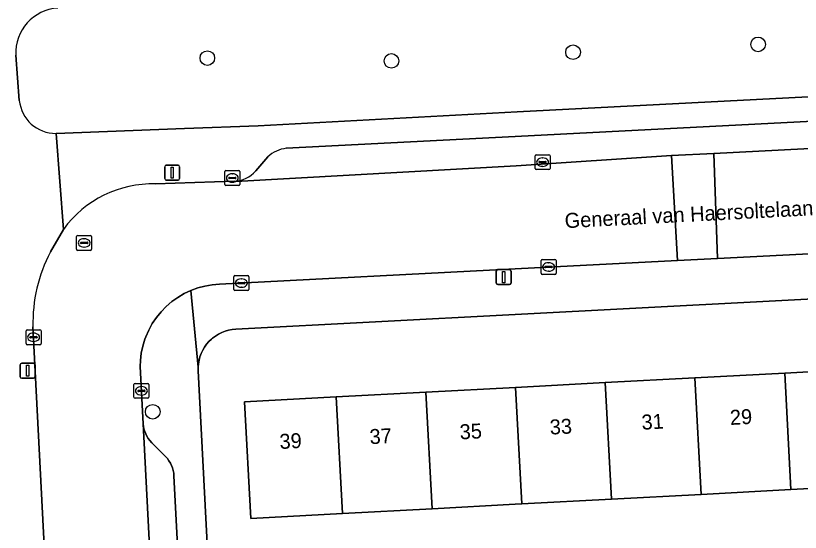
# Model space of a CAD drawing. Extents: x 161084 to 161928, y 385354 to 386522.
# Drawn here: x 161466.6 to 161519.1, y 385987.1 to 386021.6 of the extents above; entities that cross this region are included whole.
import ezdxf

# ---------------------------------------------------------------- set-up
doc = ezdxf.new("R2010")
doc.units = 0
for name, color, linetype in [('IMGEO_Boom', 7, 'Continuous'), ('IMGEO_Erf', 7, 'Continuous'), ('IMGEO_Groenvoorziening', 7, 'Continuous'), ('IMGEO_Kolk', 7, 'Continuous'), ('IMGEO_Lichtmast', 7, 'Continuous'), ('IMGEO_Openbare_ruimte_label', 7, 'Continuous'), ('IMGEO_Pand', 7, 'Continuous'), ('IMGEO_Pand_nummerreeks', 7, 'Continuous'), ('IMGEO_Parkeervlak_open', 7, 'Continuous'), ('IMGEO_Rijbaan_lokaal_open', 7, 'Continuous'), ('IMGEO_Rioolput', 7, 'Continuous'), ('IMGEO_Voetpad_open', 7, 'Continuous')]:
    doc.layers.add(name, color=color, linetype=linetype)

msp = doc.modelspace()

# ---------------------------------------------------------------- linework, layer by layer
at = {"layer": 'IMGEO_Boom'}
for centre in [(161516.246, 386019.719), (161479.401, 386018.801), (161503.865, 386019.196), (161491.714, 386018.614), (161475.746, 385995.139)]:
    msp.add_circle(centre, 0.489, dxfattribs=at)
at = {"layer": 'IMGEO_Erf'}
msp.add_lwpolyline([(161542.055, 386003.853), (161500, 386001.647), (161481.303, 386000.666), (161481.062, 386000.641), (161480.824, 386000.594), (161480.592, 386000.526), (161480.366, 386000.438), (161480.149, 386000.33), (161479.943, 386000.203), (161479.749, 386000.058), (161479.68, 386000), (161479.509, 385999.834), (161479.354, 385999.654), (161479.215, 385999.46), (161479.094, 385999.255), (161478.992, 385999.04), (161478.91, 385998.817), (161478.848, 385998.587), (161478.806, 385998.353), (161478.786, 385998.115), (161478.787, 385997.877), (161479.946, 385975.59)], dxfattribs=at)
msp.add_lwpolyline([(161518.439, 385989.933), (161512.438, 385989.613), (161506.436, 385989.292), (161500.446, 385988.973), (161500, 385988.949), (161494.433, 385988.652), (161488.432, 385988.331), (161482.307, 385988.004), (161481.891, 385995.803), (161488.016, 385996.13), (161494.017, 385996.45), (161500.019, 385996.77), (161506.02, 385997.09), (161512.022, 385997.411), (161518.023, 385997.731), (161524.024, 385998.051), (161530.026, 385998.372), (161536.027, 385998.692), (161542.153, 385999.019), (161542.569, 385991.221), (161536.443, 385990.894), (161530.442, 385990.574), (161524.44, 385990.253)], close=True, dxfattribs=at)
at = {"layer": 'IMGEO_Groenvoorziening'}
for points in [[(161466.584, 386019.001), (161466.824, 386015.968)], [(161469.279, 386013.763), (161477.873, 386014.079), (161482.799, 386014.271), (161500.133, 386015.215), (161552.483, 386017.898)]]:
    msp.add_lwpolyline(points, dxfattribs=at)
for centre, radius, start, end in [((161469.595, 386019.137), 3.014, 93.6401, 182.5791), ((161469.262, 386016.213), 2.45, 185.7442, 270.3975)]:
    msp.add_arc(centre, radius, start, end, dxfattribs=at)
at = {"layer": 'IMGEO_Kolk'}
for p, q in [((161501.326, 386011.412), (161501.326, 386012.264)), ((161501.401, 386012.338), (161502.253, 386012.338)), ((161501.585, 386011.832), (161501.585, 386011.844)), ((161501.628, 386011.881), (161502.026, 386011.881)), ((161501.814, 386012.118), (161501.839, 386012.118)), ((161502.069, 386011.844), (161502.069, 386011.832)), ((161502.327, 386012.264), (161502.327, 386011.412)), ((161502.253, 386011.338), (161501.401, 386011.338)), ((161502.023, 386011.795), (161501.625, 386011.795)), ((161501.837, 386011.558), (161501.812, 386011.558)), ((161480.572, 386010.351), (161480.572, 386011.203)), ((161480.647, 386011.277), (161481.499, 386011.277)), ((161480.831, 386010.771), (161480.831, 386010.783)), ((161480.874, 386010.82), (161481.272, 386010.82)), ((161481.06, 386011.057), (161481.085, 386011.057)), ((161481.315, 386010.783), (161481.315, 386010.771)), ((161481.573, 386011.203), (161481.573, 386010.351)), ((161481.499, 386010.277), (161480.647, 386010.277)), ((161481.269, 386010.734), (161480.871, 386010.734)), ((161481.083, 386010.497), (161481.058, 386010.497)), ((161501.729, 386004.4), (161501.729, 386005.252)), ((161501.804, 386005.326), (161502.656, 386005.326)), ((161502.217, 386005.106), (161502.242, 386005.106)), ((161502.73, 386005.252), (161502.73, 386004.4)), ((161501.988, 386004.82), (161501.988, 386004.832)), ((161502.426, 386004.783), (161502.028, 386004.783)), ((161502.031, 386004.869), (161502.429, 386004.869)), ((161502.24, 386004.546), (161502.215, 386004.546)), ((161502.472, 386004.832), (161502.472, 386004.82)), ((161481.175, 386003.323), (161481.175, 386004.175)), ((161481.25, 386004.249), (161482.102, 386004.249)), ((161481.663, 386004.029), (161481.688, 386004.029)), ((161482.176, 386004.175), (161482.176, 386003.323)), ((161502.656, 386004.326), (161501.804, 386004.326)), ((161481.434, 386003.743), (161481.434, 386003.755)), ((161481.872, 386003.706), (161481.474, 386003.706)), ((161481.477, 386003.792), (161481.875, 386003.792)), ((161481.686, 386003.469), (161481.661, 386003.469)), ((161481.918, 386003.755), (161481.918, 386003.743)), ((161482.102, 386003.249), (161481.25, 386003.249)), ((161467.274, 385999.695), (161467.274, 386000.547)), ((161467.349, 386000.621), (161468.201, 386000.621)), ((161467.762, 386000.401), (161467.787, 386000.401)), ((161468.275, 386000.547), (161468.275, 385999.695)), ((161467.533, 386000.115), (161467.533, 386000.127)), ((161467.971, 386000.078), (161467.573, 386000.078)), ((161467.576, 386000.164), (161467.974, 386000.164)), ((161467.785, 385999.841), (161467.76, 385999.841)), ((161468.017, 386000.127), (161468.017, 386000.115)), ((161468.201, 385999.621), (161467.349, 385999.621)), ((161474.491, 385996.112), (161474.491, 385996.964)), ((161474.566, 385997.038), (161475.418, 385997.038)), ((161474.979, 385996.818), (161475.004, 385996.818)), ((161475.492, 385996.964), (161475.492, 385996.112)), ((161474.75, 385996.532), (161474.75, 385996.544)), ((161475.188, 385996.495), (161474.79, 385996.495)), ((161474.793, 385996.581), (161475.191, 385996.581)), ((161475.002, 385996.258), (161474.977, 385996.258)), ((161475.234, 385996.544), (161475.234, 385996.532)), ((161475.418, 385996.038), (161474.566, 385996.038))]:
    msp.add_line(p, q, dxfattribs=at)
for points in [[(161501.326, 386011.412), (161501.326, 386012.264)], [(161501.401, 386012.338), (161502.253, 386012.338)], [(161502.327, 386012.264), (161502.327, 386011.412)], [(161502.253, 386011.338), (161501.401, 386011.338)], [(161480.572, 386010.351), (161480.572, 386011.203)], [(161480.647, 386011.277), (161481.499, 386011.277)], [(161481.573, 386011.203), (161481.573, 386010.351)], [(161481.499, 386010.277), (161480.647, 386010.277)], [(161501.729, 386004.4), (161501.729, 386005.252)], [(161501.804, 386005.326), (161502.656, 386005.326)], [(161502.73, 386005.252), (161502.73, 386004.4)], [(161481.175, 386003.323), (161481.175, 386004.175)], [(161481.25, 386004.249), (161482.102, 386004.249)], [(161482.176, 386004.175), (161482.176, 386003.323)], [(161502.656, 386004.326), (161501.804, 386004.326)], [(161482.102, 386003.249), (161481.25, 386003.249)], [(161467.274, 385999.695), (161467.274, 386000.547)], [(161467.349, 386000.621), (161468.201, 386000.621)], [(161468.275, 386000.547), (161468.275, 385999.695)], [(161468.201, 385999.621), (161467.349, 385999.621)], [(161474.491, 385996.112), (161474.491, 385996.964)], [(161474.566, 385997.038), (161475.418, 385997.038)], [(161475.492, 385996.964), (161475.492, 385996.112)], [(161475.418, 385996.038), (161474.566, 385996.038)]]:
    msp.add_lwpolyline(points, dxfattribs=at)
for centre, radius, start, end in [((161501.403, 386012.262), 0.0765, 91.552, 178.448), ((161501.403, 386012.262), 0.0765, 91.552, 178.448), ((161501.625, 386011.841), 0.0403, 85.8775, 175.7526), ((161501.622, 386011.831), 0.0366, 178.938, 274.7102), ((161502.026, 386011.838), 0.043, 264.8664, 352.4533), ((161502.03, 386011.843), 0.0386, 1.7309, 96.639), ((161502.251, 386012.262), 0.0765, 1.552, 88.448), ((161502.251, 386012.262), 0.0765, 1.552, 88.448), ((161501.403, 386011.414), 0.0765, 181.552, 268.448), ((161501.403, 386011.414), 0.0765, 181.552, 268.448), ((161502.251, 386011.414), 0.0765, 271.552, 358.448), ((161502.251, 386011.414), 0.0765, 271.552, 358.448), ((161480.649, 386011.201), 0.0765, 91.552, 178.448), ((161480.649, 386011.201), 0.0765, 91.552, 178.448), ((161480.871, 386010.78), 0.0403, 85.8775, 175.7526), ((161481.276, 386010.782), 0.0386, 1.7309, 96.639), ((161481.497, 386011.201), 0.0765, 1.552, 88.448), ((161481.497, 386011.201), 0.0765, 1.552, 88.448), ((161480.649, 386010.353), 0.0765, 181.552, 268.448), ((161480.649, 386010.353), 0.0765, 181.552, 268.448), ((161480.868, 386010.77), 0.0366, 178.938, 274.7102), ((161481.272, 386010.777), 0.043, 264.8664, 352.4533), ((161481.497, 386010.353), 0.0765, 271.552, 358.448), ((161481.497, 386010.353), 0.0765, 271.552, 358.448), ((161501.806, 386005.25), 0.0765, 91.552, 178.448), ((161501.806, 386005.25), 0.0765, 91.552, 178.448), ((161502.654, 386005.25), 0.0765, 1.552, 88.448), ((161502.654, 386005.25), 0.0765, 1.552, 88.448), ((161502.028, 386004.829), 0.0403, 85.8775, 175.7526), ((161502.025, 386004.819), 0.0366, 178.938, 274.7102), ((161502.429, 386004.826), 0.043, 264.8664, 352.4533), ((161502.433, 386004.831), 0.0386, 1.7309, 96.639), ((161481.252, 386004.173), 0.0765, 91.552, 178.448), ((161481.252, 386004.173), 0.0765, 91.552, 178.448), ((161482.1, 386004.173), 0.0765, 1.552, 88.448), ((161482.1, 386004.173), 0.0765, 1.552, 88.448), ((161501.806, 386004.402), 0.0765, 181.552, 268.448), ((161501.806, 386004.402), 0.0765, 181.552, 268.448), ((161502.654, 386004.402), 0.0765, 271.552, 358.448), ((161502.654, 386004.402), 0.0765, 271.552, 358.448), ((161481.474, 386003.752), 0.0403, 85.8775, 175.7526), ((161481.471, 386003.742), 0.0366, 178.938, 274.7102), ((161481.875, 386003.749), 0.043, 264.8664, 352.4533), ((161481.879, 386003.754), 0.0386, 1.7309, 96.639), ((161481.252, 386003.325), 0.0765, 181.552, 268.448), ((161481.252, 386003.325), 0.0765, 181.552, 268.448), ((161482.1, 386003.325), 0.0765, 271.552, 358.448), ((161482.1, 386003.325), 0.0765, 271.552, 358.448), ((161467.351, 386000.545), 0.0765, 91.552, 178.448), ((161467.351, 386000.545), 0.0765, 91.552, 178.448), ((161468.199, 386000.545), 0.0765, 1.552, 88.448), ((161468.199, 386000.545), 0.0765, 1.552, 88.448), ((161467.573, 386000.124), 0.0403, 85.8775, 175.7526), ((161467.57, 386000.114), 0.0366, 178.938, 274.7102), ((161467.974, 386000.121), 0.043, 264.8664, 352.4533), ((161467.978, 386000.126), 0.0386, 1.7309, 96.639), ((161467.351, 385999.697), 0.0765, 181.552, 268.448), ((161467.351, 385999.697), 0.0765, 181.552, 268.448), ((161468.199, 385999.697), 0.0765, 271.552, 358.448), ((161468.199, 385999.697), 0.0765, 271.552, 358.448), ((161474.568, 385996.962), 0.0765, 91.552, 178.448), ((161474.568, 385996.962), 0.0765, 91.552, 178.448), ((161475.416, 385996.962), 0.0765, 1.552, 88.448), ((161475.416, 385996.962), 0.0765, 1.552, 88.448), ((161474.568, 385996.114), 0.0765, 181.552, 268.448), ((161474.568, 385996.114), 0.0765, 181.552, 268.448), ((161474.79, 385996.541), 0.0403, 85.8775, 175.7526), ((161474.787, 385996.531), 0.0366, 178.938, 274.7102), ((161475.191, 385996.538), 0.043, 264.8664, 352.4533), ((161475.195, 385996.543), 0.0386, 1.7309, 96.639), ((161475.416, 385996.114), 0.0765, 271.552, 358.448), ((161475.416, 385996.114), 0.0765, 271.552, 358.448)]:
    msp.add_arc(centre, radius, start, end, dxfattribs=at)
for centre, major_axis, ratio, start_param, end_param in [((161501.813, 386011.838), (-0.387, 0.002), 0.722429, 4.712389, 7.853982), ((161501.838, 386011.838), (-0.39, 0.002), 0.717154, 1.570796, 4.712389), ((161481.059, 386010.777), (-0.387, 0.002), 0.722429, 4.712389, 7.853982), ((161481.084, 386010.777), (-0.39, 0.002), 0.717154, 1.570796, 4.712389), ((161502.216, 386004.826), (-0.387, 0.002), 0.722429, 4.712389, 7.853982), ((161502.241, 386004.826), (-0.39, 0.002), 0.717154, 1.570796, 4.712389), ((161481.662, 386003.749), (-0.387, 0.002), 0.722429, 4.712389, 7.853982), ((161481.687, 386003.749), (-0.39, 0.002), 0.717154, 1.570796, 4.712389), ((161467.761, 386000.121), (-0.387, 0.002), 0.722429, 4.712389, 7.853982), ((161467.786, 386000.121), (-0.39, 0.002), 0.717154, 1.570796, 4.712389), ((161474.978, 385996.538), (-0.387, 0.002), 0.722429, 4.712389, 7.853982), ((161475.003, 385996.538), (-0.39, 0.002), 0.717154, 1.570796, 4.712389)]:
    msp.add_ellipse(centre, major_axis=major_axis, ratio=ratio, start_param=start_param, end_param=end_param, dxfattribs=at)
at = {"layer": 'IMGEO_Lichtmast'}
for p, q in [((161476.551, 386010.735), (161476.551, 386011.535)), ((161476.551, 386011.535), (161476.551, 386010.735)), ((161476.651, 386011.635), (161477.441, 386011.635)), ((161477.441, 386011.635), (161476.651, 386011.635)), ((161477.541, 386011.535), (161477.541, 386010.735)), ((161477.541, 386010.735), (161477.541, 386011.535)), ((161477.441, 386010.635), (161476.651, 386010.635)), ((161476.651, 386010.635), (161477.441, 386010.635)), ((161498.727, 386003.747), (161498.727, 386004.547)), ((161498.727, 386004.547), (161498.727, 386003.747)), ((161498.827, 386004.647), (161499.617, 386004.647)), ((161499.617, 386004.647), (161498.827, 386004.647)), ((161499.717, 386004.547), (161499.717, 386003.747)), ((161499.717, 386003.747), (161499.717, 386004.547)), ((161499.617, 386003.647), (161498.827, 386003.647)), ((161498.827, 386003.647), (161499.617, 386003.647)), ((161466.884, 385997.484), (161466.884, 385998.284)), ((161466.884, 385998.284), (161466.884, 385997.484)), ((161466.984, 385998.384), (161467.774, 385998.384)), ((161467.774, 385998.384), (161466.984, 385998.384)), ((161467.874, 385998.284), (161467.874, 385997.484)), ((161467.874, 385997.484), (161467.874, 385998.284)), ((161467.774, 385997.384), (161466.984, 385997.384)), ((161466.984, 385997.384), (161467.774, 385997.384))]:
    msp.add_line(p, q, dxfattribs=at)
for points in [[(161476.971, 386011.51), (161477.121, 386011.51), (161477.121, 386010.76), (161476.971, 386010.76), (161476.971, 386011.51)], [(161499.147, 386004.522), (161499.297, 386004.522), (161499.297, 386003.772), (161499.147, 386003.772), (161499.147, 386004.522)], [(161467.304, 385998.259), (161467.454, 385998.259), (161467.454, 385997.509), (161467.304, 385997.509), (161467.304, 385998.259)]]:
    msp.add_lwpolyline(points, dxfattribs=at)
for centre, start, end in [((161476.651, 386011.535), 90, 180), ((161476.651, 386011.535), 90, 180), ((161477.441, 386011.535), 0, 90), ((161477.441, 386011.535), 360, 90), ((161476.651, 386010.735), 180, 270), ((161476.651, 386010.735), 180, 270), ((161477.441, 386010.735), 270, 0), ((161477.441, 386010.735), 270, 0), ((161498.827, 386004.547), 90, 180), ((161498.827, 386004.547), 90, 180), ((161499.617, 386004.547), 0, 90), ((161499.617, 386004.547), 360, 90), ((161498.827, 386003.747), 180, 270), ((161498.827, 386003.747), 180, 270), ((161499.617, 386003.747), 270, 0), ((161499.617, 386003.747), 270, 0), ((161466.984, 385998.284), 90, 180), ((161466.984, 385998.284), 90, 180), ((161467.774, 385998.284), 0, 90), ((161467.774, 385998.284), 360, 90), ((161466.984, 385997.484), 180, 270), ((161466.984, 385997.484), 180, 270), ((161467.774, 385997.484), 270, 0), ((161467.774, 385997.484), 270, 0)]:
    msp.add_arc(centre, 0.1, start, end, dxfattribs=at)
at = {"layer": 'IMGEO_Pand'}
for points in [[(161518.023, 385997.731), (161512.022, 385997.411), (161512.438, 385989.613), (161518.439, 385989.933)], [(161518.439, 385989.933), (161524.44, 385990.253), (161524.024, 385998.051), (161518.023, 385997.731)], [(161506.436, 385989.292), (161512.438, 385989.613), (161512.022, 385997.411), (161506.02, 385997.09)], [(161494.433, 385988.652), (161500, 385988.949), (161500.446, 385988.973), (161500.019, 385996.77), (161494.017, 385996.45)], [(161500.446, 385988.973), (161506.436, 385989.292), (161506.02, 385997.09), (161500.019, 385996.77)], [(161488.016, 385996.13), (161481.891, 385995.803), (161482.307, 385988.004), (161488.432, 385988.331)], [(161494.017, 385996.45), (161488.016, 385996.13), (161488.432, 385988.331), (161494.433, 385988.652)]]:
    msp.add_lwpolyline(points, close=True, dxfattribs=at)
at = {"layer": 'IMGEO_Parkeervlak_open'}
for points in [[(161535.092, 386015.357), (161500, 386013.547), (161484.682, 386012.763)], [(161481.203, 386010.561), (161481.314, 386010.537), (161500.065, 386011.599), (161510.441, 386012.28), (161513.282, 386012.427), (161538.652, 386013.734)], [(161483.452, 386012.188), (161482.635, 386011.253)], [(161478.048, 385973.953), (161477.167, 385990.854), (161477.15, 385991.032), (161477.117, 385991.207), (161477.068, 385991.379), (161477.004, 385991.546), (161476.926, 385991.707), (161476.834, 385991.86), (161476.728, 385992.004), (161476.61, 385992.138), (161476.587, 385992.161), (161475.683, 385993.069), (161475.558, 385993.205), (161475.451, 385993.346), (161475.357, 385993.495), (161475.276, 385993.653), (161475.21, 385993.817), (161475.159, 385993.986), (161475.123, 385994.159), (161475.103, 385994.335), (161477.129, 385955.051)]]:
    msp.add_lwpolyline(points, dxfattribs=at)
for centre, radius, start, end in [((161484.883, 386010.73), 2.043, 95.643, 134.4672), ((161481.132, 386012.535), 1.976, 272.0549, 319.5285)]:
    msp.add_arc(centre, radius, start, end, dxfattribs=at)
at = {"layer": 'IMGEO_Rijbaan_lokaal_open'}
for points in [[(161538.652, 386013.734), (161513.282, 386012.427), (161513.535, 386005.395), (161542.816, 386006.878)], [(161475.103, 385994.335), (161474.906, 385998.165), (161474.921, 385998.565), (161474.979, 385999.052), (161475.08, 385999.531), (161475.223, 386000), (161475.28, 386000.155), (161475.48, 386000.607), (161475.718, 386001.039), (161475.995, 386001.448), (161476.306, 386001.831), (161476.651, 386002.184), (161477.026, 386002.506), (161477.428, 386002.792), (161477.854, 386003.041), (161478.301, 386003.252), (161478.764, 386003.421), (161479.241, 386003.549), (161479.728, 386003.633), (161480.22, 386003.674), (161500, 386004.71), (161510.848, 386005.259), (161510.441, 386012.28), (161500.065, 386011.599), (161481.314, 386010.537), (161481.203, 386010.561), (161475.938, 386010.38)], [(161469.779, 386007.341), (161468.909, 386005.827)], [(161467.737, 386000.824), (161467.781, 386000), (161470.11, 385954.706), (161477.129, 385955.051), (161475.103, 385994.335)]]:
    msp.add_lwpolyline(points, dxfattribs=at)
msp.add_lwpolyline([(161513.282, 386012.427), (161510.441, 386012.28), (161510.848, 386005.259), (161513.535, 386005.395)], close=True, dxfattribs=at)
for centre, radius, start, end in [((161475.713, 386003.075), 7.309, 88.2387, 144.287), ((161477.817, 386001.102), 10.083, 152.0542, 181.5772)]:
    msp.add_arc(centre, radius, start, end, dxfattribs=at)
at = {"layer": 'IMGEO_Rioolput'}
for p, q in [((161470.659, 386006.006), (161470.659, 386006.858)), ((161470.734, 386006.932), (161471.586, 386006.932)), ((161471.147, 386006.712), (161471.172, 386006.712)), ((161471.66, 386006.858), (161471.66, 386006.006)), ((161470.918, 386006.426), (161470.918, 386006.438)), ((161471.356, 386006.389), (161470.958, 386006.389)), ((161470.961, 386006.475), (161471.359, 386006.475)), ((161471.17, 386006.152), (161471.145, 386006.152)), ((161471.402, 386006.438), (161471.402, 386006.426)), ((161471.586, 386005.932), (161470.734, 386005.932))]:
    msp.add_line(p, q, dxfattribs=at)
for points in [[(161470.659, 386006.006), (161470.659, 386006.858)], [(161470.734, 386006.932), (161471.586, 386006.932)], [(161471.66, 386006.858), (161471.66, 386006.006)], [(161471.586, 386005.932), (161470.734, 386005.932)]]:
    msp.add_lwpolyline(points, dxfattribs=at)
for centre, radius, start, end in [((161470.736, 386006.856), 0.0765, 91.552, 178.448), ((161470.736, 386006.856), 0.0765, 91.552, 178.448), ((161471.584, 386006.856), 0.0765, 1.552, 88.448), ((161471.584, 386006.856), 0.0765, 1.552, 88.448), ((161470.958, 386006.435), 0.0403, 85.8775, 175.7526), ((161470.955, 386006.425), 0.0366, 178.938, 274.7102), ((161471.359, 386006.432), 0.043, 264.8664, 352.4533), ((161471.363, 386006.437), 0.0386, 1.7309, 96.639), ((161470.736, 386006.008), 0.0765, 181.552, 268.448), ((161470.736, 386006.008), 0.0765, 181.552, 268.448), ((161471.584, 386006.008), 0.0765, 271.552, 358.448), ((161471.584, 386006.008), 0.0765, 271.552, 358.448)]:
    msp.add_arc(centre, radius, start, end, dxfattribs=at)
for centre, major_axis, ratio, start_param, end_param in [((161471.146, 386006.432), (-0.387, 0.002), 0.722429, 4.712389, 7.853982), ((161471.171, 386006.432), (-0.39, 0.002), 0.717154, 1.570796, 4.712389)]:
    msp.add_ellipse(centre, major_axis=major_axis, ratio=ratio, start_param=start_param, end_param=end_param, dxfattribs=at)
at = {"layer": 'IMGEO_Voetpad_open'}
for points in [[(161466.824, 386015.968), (161466.584, 386019.001)], [(161552.483, 386017.898), (161500.133, 386015.215), (161482.799, 386014.271), (161477.873, 386014.079), (161469.279, 386013.763), (161469.779, 386007.341)], [(161484.682, 386012.763), (161500, 386013.547), (161535.092, 386015.357)], [(161468.909, 386005.827), (161469.779, 386007.341), (161469.279, 386013.763)], [(161482.635, 386011.253), (161483.452, 386012.188)], [(161475.938, 386010.38), (161481.203, 386010.561)], [(161542.816, 386006.878), (161513.535, 386005.395), (161510.848, 386005.259), (161500, 386004.71), (161480.22, 386003.674), (161479.728, 386003.633), (161479.241, 386003.549), (161478.764, 386003.421), (161478.301, 386003.252), (161478.786, 385998.115), (161478.806, 385998.353), (161478.848, 385998.587), (161478.91, 385998.817), (161478.992, 385999.04), (161479.094, 385999.255), (161479.215, 385999.46), (161479.354, 385999.654), (161479.509, 385999.834), (161479.68, 386000), (161479.749, 386000.058), (161479.943, 386000.203), (161480.149, 386000.33), (161480.366, 386000.438), (161480.592, 386000.526), (161480.824, 386000.594), (161481.062, 386000.641), (161481.303, 386000.666), (161500, 386001.647), (161542.055, 386003.853)], [(161479.946, 385975.59), (161478.787, 385997.877), (161478.786, 385998.115), (161478.301, 386003.252), (161477.854, 386003.041), (161477.428, 386002.792), (161477.026, 386002.506), (161476.651, 386002.184), (161476.306, 386001.831), (161475.995, 386001.448), (161475.718, 386001.039), (161475.48, 386000.607), (161475.28, 386000.155), (161475.223, 386000), (161475.08, 385999.531), (161474.979, 385999.052), (161474.921, 385998.565), (161474.906, 385998.165), (161475.103, 385994.335), (161475.123, 385994.159), (161475.159, 385993.986), (161475.21, 385993.817), (161475.276, 385993.653), (161475.357, 385993.495), (161475.451, 385993.346), (161475.558, 385993.205), (161475.683, 385993.069), (161476.587, 385992.161), (161476.61, 385992.138), (161476.728, 385992.004), (161476.834, 385991.86), (161476.926, 385991.707), (161477.004, 385991.546), (161477.068, 385991.379), (161477.117, 385991.207), (161477.15, 385991.032), (161477.167, 385990.854), (161478.048, 385973.953)], [(161470.672, 385943.755), (161470.526, 385946.606), (161470.249, 385951.99), (161470.11, 385954.706), (161467.781, 386000), (161467.737, 386000.824)]]:
    msp.add_lwpolyline(points, dxfattribs=at)
for centre, radius, start, end in [((161469.595, 386019.137), 3.014, 93.6401, 182.5791), ((161469.262, 386016.213), 2.45, 185.7442, 270.3975), ((161484.883, 386010.73), 2.043, 95.643, 134.4672), ((161481.132, 386012.535), 1.976, 272.0549, 319.5285), ((161475.713, 386003.075), 7.309, 88.2387, 144.287), ((161477.817, 386001.102), 10.083, 152.0542, 181.5772)]:
    msp.add_arc(centre, radius, start, end, dxfattribs=at)

# ---------------------------------------------------------------- texts
at = {"layer": 'IMGEO_Openbare_ruimte_label'}
msp.add_text('Generaal van Haersoltelaan', height=1, rotation=2.9797, dxfattribs=at).set_placement((161503.33, 386007.419))
at = {"layer": 'IMGEO_Pand_nummerreeks'}
for s, p in [('29', (161514.385, 385994.252)), ('33', (161502.332, 385993.609)), ('31', (161508.471, 385993.936)), ('37', (161490.28, 385992.966)), ('35', (161496.306, 385993.287)), ('39', (161484.254, 385992.644))]:
    msp.add_text(s, height=1, rotation=3.0548, dxfattribs=at).set_placement(p)

doc.saveas('drawing.dxf')
